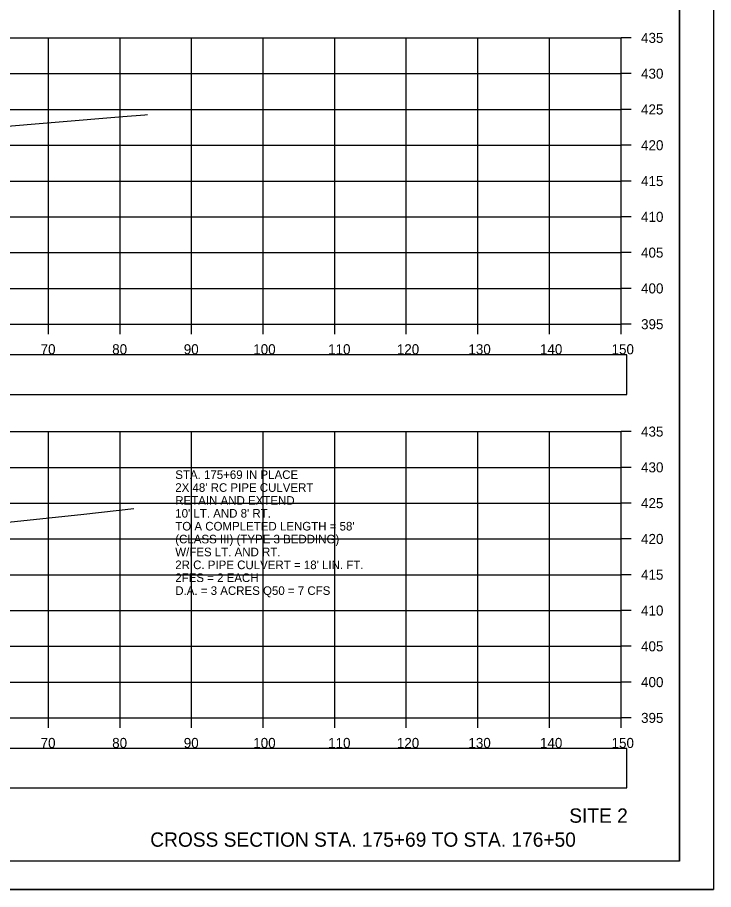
# Model space of a CAD drawing. Extents: x 1376273 to 1384221, y 378927 to 384592.
# Drawn here: x 1378290.1 to 1378387.4, y 382031.9 to 382153.7 of the extents above; entities that cross this region are included whole.
import ezdxf

# ---------------------------------------------------------------- set-up
doc = ezdxf.new("R2010")
doc.units = 0
for name, color, linetype in [('R_Axis', 7, 'Continuous'), ('R_Axis Annot', 7, 'Continuous'), ('R_Border', 7, 'Continuous'), ('R_Draft', 7, 'Continuous'), ('R_Exist Surface', 7, 'Continuous'), ('R_Grid', 7, 'Continuous'), ('R_No Plot', 7, 'Continuous')]:
    doc.layers.add(name, color=color, linetype=linetype)

msp = doc.modelspace()

# ---------------------------------------------------------------- linework, layer by layer
at = {"layer": 'R_Axis'}
for p, q in [((1378374.46, 382110.86), (1378374.46, 382150.86)), ((1378375.86, 382150.86), (1378374.46, 382150.86)), ((1378375.86, 382145.86), (1378374.46, 382145.86)), ((1378375.86, 382140.86), (1378374.46, 382140.86)), ((1378375.86, 382135.86), (1378374.46, 382135.86)), ((1378375.86, 382130.86), (1378374.46, 382130.86)), ((1378375.86, 382125.86), (1378374.46, 382125.86)), ((1378375.86, 382120.86), (1378374.46, 382120.86)), ((1378375.86, 382115.86), (1378374.46, 382115.86)), ((1378074.46, 382110.86), (1378374.46, 382110.86)), ((1378294.46, 382109.46), (1378294.46, 382110.86)), ((1378304.46, 382109.46), (1378304.46, 382110.86)), ((1378314.46, 382109.46), (1378314.46, 382110.86)), ((1378324.46, 382109.46), (1378324.46, 382110.86)), ((1378334.46, 382109.46), (1378334.46, 382110.86)), ((1378344.46, 382109.46), (1378344.46, 382110.86)), ((1378354.46, 382109.46), (1378354.46, 382110.86)), ((1378364.46, 382109.46), (1378364.46, 382110.86)), ((1378374.46, 382109.46), (1378374.46, 382110.86)), ((1378375.86, 382110.86), (1378374.46, 382110.86)), ((1378374.46, 382055.86), (1378374.46, 382095.86)), ((1378375.86, 382095.86), (1378374.46, 382095.86)), ((1378375.86, 382090.86), (1378374.46, 382090.86)), ((1378375.86, 382085.86), (1378374.46, 382085.86)), ((1378375.86, 382080.86), (1378374.46, 382080.86)), ((1378375.86, 382075.86), (1378374.46, 382075.86)), ((1378375.86, 382070.86), (1378374.46, 382070.86)), ((1378375.86, 382065.86), (1378374.46, 382065.86)), ((1378375.86, 382060.86), (1378374.46, 382060.86)), ((1378074.46, 382055.86), (1378374.46, 382055.86)), ((1378294.46, 382054.46), (1378294.46, 382055.86)), ((1378304.46, 382054.46), (1378304.46, 382055.86)), ((1378314.46, 382054.46), (1378314.46, 382055.86)), ((1378324.46, 382054.46), (1378324.46, 382055.86)), ((1378334.46, 382054.46), (1378334.46, 382055.86)), ((1378344.46, 382054.46), (1378344.46, 382055.86)), ((1378354.46, 382054.46), (1378354.46, 382055.86)), ((1378364.46, 382054.46), (1378364.46, 382055.86)), ((1378374.46, 382054.46), (1378374.46, 382055.86)), ((1378375.86, 382055.86), (1378374.46, 382055.86))]:
    msp.add_line(p, q, dxfattribs=at)
at = {"layer": 'R_Axis Annot'}
for points in [[(1378073.48, 382101.04), (1378375.28, 382101.04), (1378375.28, 382106.56), (1378073.48, 382106.56)], [(1378073.48, 382046.07), (1378375.28, 382046.07), (1378375.28, 382051.59), (1378073.48, 382051.59)]]:
    msp.add_lwpolyline(points, close=True, dxfattribs=at)
at = {"layer": 'R_Border'}
for q in [(1378382.64, 382241.32), (1378066.46, 382035.86)]:
    msp.add_line((1378382.64, 382035.86), q, dxfattribs=at)
at = {"layer": 'R_Exist Surface'}
for points in [[(1378286.48, 382138.35), (1378304.87, 382139.89), (1378307.95, 382140.12), (1378308.28, 382140.15)], [(1378283.94, 382082.67), (1378299.39, 382084.33), (1378306.39, 382085.09)]]:
    msp.add_lwpolyline(points, dxfattribs=at)
at = {"layer": 'R_Grid'}
for p, q in [((1378074.46, 382150.86), (1378374.46, 382150.86)), ((1378294.46, 382110.86), (1378294.46, 382150.86)), ((1378304.46, 382110.86), (1378304.46, 382150.86)), ((1378314.46, 382110.86), (1378314.46, 382150.86)), ((1378324.46, 382110.86), (1378324.46, 382150.86)), ((1378334.46, 382110.86), (1378334.46, 382150.86)), ((1378344.46, 382110.86), (1378344.46, 382150.86)), ((1378354.46, 382110.86), (1378354.46, 382150.86)), ((1378364.46, 382110.86), (1378364.46, 382150.86)), ((1378374.46, 382110.86), (1378374.46, 382150.86)), ((1378074.46, 382145.86), (1378374.46, 382145.86)), ((1378074.46, 382140.86), (1378374.46, 382140.86)), ((1378074.46, 382135.86), (1378374.46, 382135.86)), ((1378074.46, 382130.86), (1378374.46, 382130.86)), ((1378074.46, 382125.86), (1378374.46, 382125.86)), ((1378074.46, 382120.86), (1378374.46, 382120.86)), ((1378074.46, 382115.86), (1378374.46, 382115.86)), ((1378074.46, 382110.86), (1378374.46, 382110.86)), ((1378074.46, 382095.86), (1378374.46, 382095.86)), ((1378294.46, 382055.86), (1378294.46, 382095.86)), ((1378304.46, 382055.86), (1378304.46, 382095.86)), ((1378314.46, 382055.86), (1378314.46, 382095.86)), ((1378324.46, 382055.86), (1378324.46, 382095.86)), ((1378334.46, 382055.86), (1378334.46, 382095.86)), ((1378344.46, 382055.86), (1378344.46, 382095.86)), ((1378354.46, 382055.86), (1378354.46, 382095.86)), ((1378364.46, 382055.86), (1378364.46, 382095.86)), ((1378374.46, 382055.86), (1378374.46, 382095.86)), ((1378074.46, 382090.86), (1378374.46, 382090.86)), ((1378074.46, 382085.86), (1378374.46, 382085.86)), ((1378074.46, 382080.86), (1378374.46, 382080.86)), ((1378074.46, 382075.86), (1378374.46, 382075.86)), ((1378074.46, 382070.86), (1378374.46, 382070.86)), ((1378074.46, 382065.86), (1378374.46, 382065.86)), ((1378074.46, 382060.86), (1378374.46, 382060.86)), ((1378074.46, 382055.86), (1378374.46, 382055.86))]:
    msp.add_line(p, q, dxfattribs=at)
at = {"layer": 'R_No Plot'}
msp.add_line((1378054.06, 382031.88), (1378387.39, 382031.88), dxfattribs=at)
for points in [[(1378054.05, 382245.21), (1378387.39, 382245.21), (1378387.39, 382031.88), (1378054.05, 382031.88)], [(1378300.38, 382241.32), (1378300.38, 382231.44), (1378336.11, 382231.44), (1378336.11, 382228.52), (1378359.31, 382228.52), (1378359.31, 382204.19), (1378382.64, 382204.19), (1378382.64, 382035.86), (1378066.46, 382035.86), (1378066.46, 382241.32)]]:
    msp.add_lwpolyline(points, close=True, dxfattribs=at)

# ---------------------------------------------------------------- texts
at = {"layer": 'R_Axis Annot'}
for s, height, p in [('435', 1.4, (1378377.26, 382150.16)), ('430', 1.4, (1378377.26, 382145.16)), ('425', 1.4, (1378377.26, 382140.16)), ('420', 1.4, (1378377.26, 382135.16)), ('415', 1.4, (1378377.26, 382130.16)), ('410', 1.4, (1378377.26, 382125.16)), ('405', 1.4, (1378377.26, 382120.16)), ('400', 1.4, (1378377.26, 382115.16)), ('395', 1.4, (1378377.26, 382110.16)), ('70', 1.4, (1378293.37, 382106.66)), ('80', 1.4, (1378303.37, 382106.66)), ('90', 1.4, (1378313.37, 382106.66)), ('100', 1.4, (1378323.08, 382106.66)), ('110', 1.4, (1378333.54, 382106.66)), ('120', 1.4, (1378343.14, 382106.66)), ('130', 1.4, (1378353.14, 382106.66)), ('140', 1.4, (1378363.14, 382106.66)), ('150', 1.4, (1378373.14, 382106.66)), ('435', 1.4, (1378377.26, 382095.16)), ('430', 1.4, (1378377.26, 382090.16)), ('STA. 175+69 IN PLACE', 1.2, (1378312.18, 382089.24)), ("2X 48' RC PIPE CULVERT", 1.2, (1378312.18, 382087.44)), ('RETAIN AND EXTEND', 1.2, (1378312.18, 382085.64)), ('425', 1.4, (1378377.26, 382085.16)), ("10' LT. AND 8' RT.", 1.2, (1378312.18, 382083.84)), ("TO A COMPLETED LENGTH = 58'", 1.2, (1378312.18, 382082.04)), ('(CLASS III) (TYPE 3 BEDDING)', 1.2, (1378312.18, 382080.24)), ('420', 1.4, (1378377.26, 382080.16)), ('W/FES LT. AND RT.', 1.2, (1378312.18, 382078.44)), ("2R.C. PIPE CULVERT = 18' LIN. FT.", 1.2, (1378312.18, 382076.64)), ('415', 1.4, (1378377.26, 382075.16)), ('2FES = 2 EACH', 1.2, (1378312.18, 382074.84)), ('D.A. = 3 ACRES Q50 = 7 CFS', 1.2, (1378312.18, 382073.04)), ('410', 1.4, (1378377.26, 382070.16)), ('405', 1.4, (1378377.26, 382065.16)), ('400', 1.4, (1378377.26, 382060.16)), ('395', 1.4, (1378377.26, 382055.16)), ('70', 1.4, (1378293.37, 382051.66)), ('80', 1.4, (1378303.37, 382051.66)), ('90', 1.4, (1378313.37, 382051.66)), ('100', 1.4, (1378323.08, 382051.66)), ('110', 1.4, (1378333.54, 382051.66)), ('120', 1.4, (1378343.14, 382051.66)), ('130', 1.4, (1378353.14, 382051.66)), ('140', 1.4, (1378363.14, 382051.66)), ('150', 1.4, (1378373.14, 382051.66))]:
    msp.add_text(s, height=height, dxfattribs=at).set_placement(p)
at = {"layer": 'R_Draft'}
for s, p in [('SITE 2', (1378367.23, 382041.21)), ('CROSS SECTION STA. 175+69 TO STA. 176+50', (1378308.69, 382037.86))]:
    msp.add_text(s, height=2, dxfattribs=at).set_placement(p)

doc.saveas('drawing.dxf')
